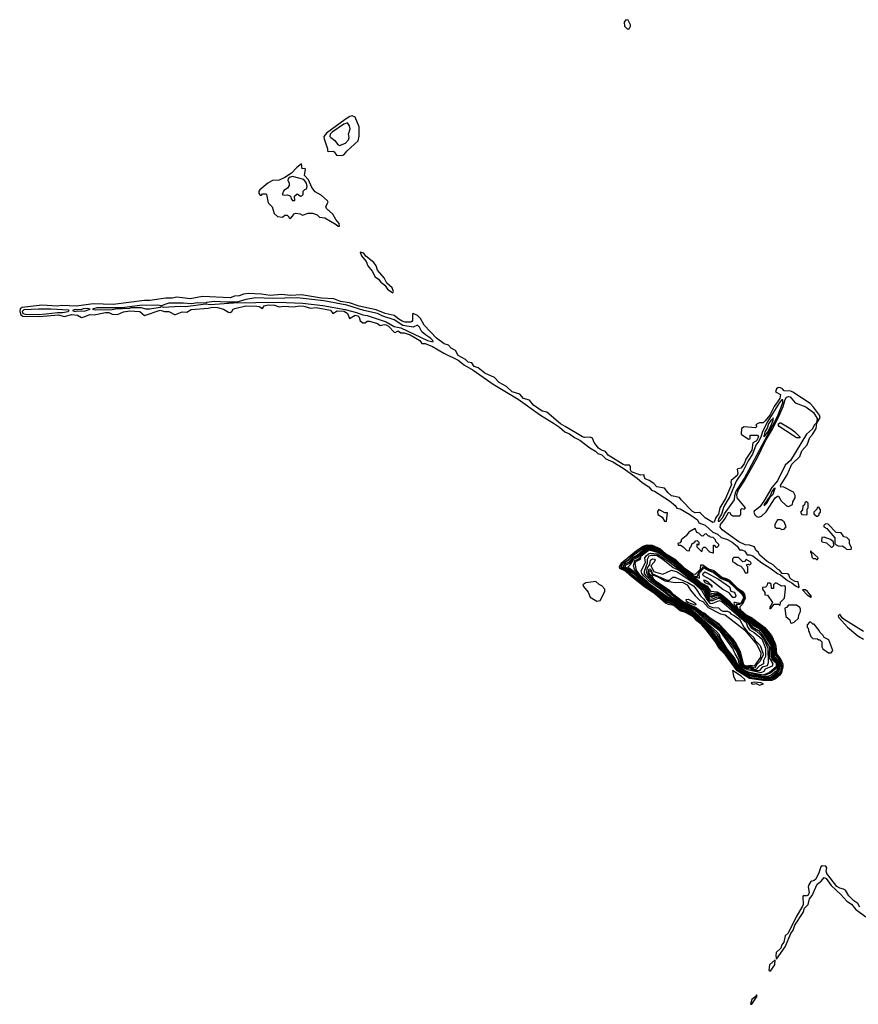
# Model space of a CAD drawing. Extents: x 2889633 to 3052318, y 540750 to 918690.
# Tile 309 of 656: x 2894556 to 2902080, y 787861 to 796692. Entities that reach past the tile are written whole.
import ezdxf

# ---------------------------------------------------------------- set-up
doc = ezdxf.new("R2010")
doc.units = 0

msp = doc.modelspace()

# ---------------------------------------------------------------- linework, layer by layer
at = {"layer": '0CON02XD'}
for points in [[(2900025, 796610), (2900037, 796633), (2900037, 796647), (2900015, 796687.5), (2899995, 796692.5), (2899978.3, 796671.7), (2899982.5, 796635), (2900005, 796610), (2900025, 796610)], [(2897445, 795474), (2897465, 795480), (2897493.6, 795516.4), (2897592.5, 795605), (2897603, 795647), (2897601.7, 795731.7), (2897567, 795817), (2897539.3, 795829.3), (2897517.5, 795825), (2897475, 795797.5), (2897308, 795675), (2897286.2, 795645), (2897286.7, 795625), (2897318.8, 795535), (2897317.5, 795515), (2897325, 795510), (2897365, 795513.8), (2897377, 795507), (2897398.3, 795478.3), (2897445, 795474)], [(2897425, 795563.3), (2897480, 795585), (2897506.7, 795615), (2897512.5, 795635), (2897507.5, 795665), (2897520, 795715), (2897515, 795740), (2897496.4, 795766.4), (2897465, 795755.8), (2897360, 795685), (2897341.2, 795665), (2897340, 795645), (2897346.7, 795635), (2897385, 795607.5), (2897407, 795577), (2897425, 795563.3)], [(2897425, 794840), (2897422.5, 794865), (2897391.2, 794901.2), (2897365, 794947.5), (2897308.8, 794998.8), (2897302.3, 795017.7), (2897323.3, 795055), (2897318.3, 795068.3), (2897260, 795120), (2897208.3, 795148.3), (2897178.7, 795188.7), (2897147.3, 795257.3), (2897112.5, 795295), (2897121.7, 795351.7), (2897115, 795357.5), (2897090, 795355), (2897085, 795400), (2897043, 795367), (2896995, 795316.2), (2896935, 795276.7), (2896885, 795252.5), (2896825, 795250), (2896782.5, 795225), (2896712.3, 795167.7), (2896703.3, 795155), (2896703, 795133), (2896715, 795120), (2896725, 795120), (2896735, 795130), (2896765, 795130), (2896770, 795125), (2896785, 795050), (2896820, 795015), (2896840, 794955), (2896868.3, 794928.3), (2896915, 794922.5), (2896935, 794940), (2896955, 794940), (2896970, 794925), (2896970, 794915), (2896985, 794910), (2897005, 794930), (2897015, 794950), (2897035, 794957.5), (2897071.7, 794951.7), (2897095, 794940), (2897145, 794957.5), (2897183, 794957), (2897225, 794942.5), (2897245, 794922.5), (2897295, 794916.7), (2897396.4, 794856.4), (2897415, 794840), (2897425, 794840)], [(2897025, 795070), (2897021.7, 795108.3), (2897045, 795130), (2897075, 795110), (2897088.3, 795111.7), (2897100, 795125), (2897100, 795155), (2897115, 795170), (2897130, 795175), (2897136.7, 795195), (2897130, 795225), (2897105, 795258), (2897005, 795286), (2896975, 795275.7), (2896966, 795265), (2896962, 795252), (2896972.5, 795225), (2896972.5, 795205), (2896959.3, 795180.7), (2896925, 795160), (2896910, 795125), (2896935, 795117.5), (2896955, 795122.5), (2896977, 795117), (2896990, 795105), (2896992.5, 795085), (2897005, 795070), (2897025, 795070)], [(2897905, 794242.5), (2897910, 794255), (2897898.3, 794288.3), (2897850.6, 794330.6), (2897825, 794377.5), (2897766.4, 794446.4), (2897753.6, 794483.6), (2897732.5, 794515), (2897662, 794572), (2897645, 794597.5), (2897611.7, 794608.3), (2897623.3, 794575), (2897665, 794522.5), (2897680, 794485), (2897718.3, 794438.3), (2897745, 794387.5), (2897776.4, 794366.4), (2897795, 794337.5), (2897831.4, 794311.4), (2897856.7, 794275), (2897905, 794242.5)], [(2901545, 791600), (2901550, 791605), (2901539.3, 791649.3), (2901513, 791653), (2901481.2, 791671.2), (2901466.4, 791686.4), (2901457.5, 791715), (2901445, 791722.5), (2901396.4, 791726.4), (2901372.5, 791755), (2901353.6, 791763.6), (2901315, 791802.5), (2901262.7, 791832.7), (2901194.1, 791894.1), (2901185, 791912.5), (2901160, 791935), (2901150, 791965), (2901105, 791980), (2901065, 791982.5), (2901009.1, 792009.1), (2900857.6, 792117.6), (2900841.5, 792141.5), (2900843.8, 792166.2), (2900879.4, 792210.6), (2900915, 792271.2), (2900925.8, 792275.8), (2900936.7, 792255), (2900955, 792242), (2901017, 792243), (2901027.5, 792255), (2901025, 792300), (2901035, 792307.5), (2901056.7, 792303.3), (2901067, 792313), (2900993.3, 792403.3), (2900989.2, 792435), (2901005, 792474.3), (2901056.7, 792553.3), (2901177.3, 792772.7), (2901246.6, 792915), (2901309.6, 793020.4), (2901376.4, 793153.6), (2901406.2, 793223.8), (2901422.6, 793287.4), (2901435, 793306.9), (2901455, 793312.7), (2901468.5, 793308.5), (2901514.3, 793255), (2901610.3, 793220.3), (2901678.2, 793168.2), (2901711.4, 793115), (2901703.8, 793076.2), (2901685, 793056.2), (2901667.9, 793022.1), (2901616.5, 792975), (2901470.9, 792739.1), (2901424.5, 792695.5), (2901354.5, 792555), (2901304.6, 792495.4), (2901232.5, 792375), (2901195.3, 792324.7), (2901146, 792285), (2901141.2, 792275), (2901151.7, 792251.7), (2901167.3, 792237.3), (2901185, 792231.2), (2901210.5, 792239.5), (2901252.3, 792277.7), (2901335, 792402.5), (2901355, 792420), (2901365, 792420), (2901387, 792377), (2901435, 792332.5), (2901455, 792327.5), (2901490, 792345), (2901493, 792367), (2901512.5, 792405), (2901512.5, 792425), (2901497.5, 792455), (2901405, 792502.5), (2901385, 792500), (2901383.3, 792515), (2901440.6, 792609.4), (2901482.9, 792705), (2901553.9, 792776.1), (2901574.2, 792825), (2901619.7, 792880.3), (2901644.5, 792945.5), (2901668.8, 792971.2), (2901703.3, 793025), (2901706.7, 793073.3), (2901738.8, 793125), (2901732, 793145), (2901678.3, 793218.3), (2901648.6, 793248.6), (2901492.9, 793352.9), (2901475, 793360), (2901415, 793363.3), (2901400.7, 793380.7), (2901375, 793392.5), (2901358.3, 793391.7), (2901347, 793383), (2901337.5, 793355), (2901380.7, 793330.7), (2901376.7, 793295), (2901326.5, 793223.5), (2901285, 793144.2), (2901245, 793093.3), (2901225, 793077.5), (2901195, 793077.5), (2901171.7, 793068.3), (2901160, 793055), (2901170, 793045), (2901157, 793033), (2901055, 793040), (2901033, 793027), (2901030, 792975), (2901095, 792930), (2901108.3, 792931.7), (2901110, 792965), (2901115, 792967.5), (2901175, 792966.7), (2901185, 792950), (2901166, 792915), (2901133, 792897), (2901125, 792832.5), (2901070.5, 792749.5), (2901055, 792710), (2901025, 792670), (2901000, 792665), (2900993, 792657), (2900998.8, 792625), (2900993.8, 792605), (2900939.3, 792560.7), (2900936.7, 792545), (2900943.3, 792525), (2900888, 792398), (2900837, 792313), (2900825, 792256.2), (2900803.2, 792226.8), (2900785.6, 792184.4), (2900774.1, 792184.1), (2900705, 792223.8), (2900665, 792267.5), (2900655, 792272.5), (2900615, 792268.8), (2900591.2, 792281.2), (2900490, 792385), (2900475, 792407.5), (2900405, 792423.3), (2900375, 792447.5), (2900340.7, 792490.7), (2900273.1, 792503.1), (2900245, 792533.3), (2900205, 792560), (2900167.5, 792575), (2900157.5, 792595), (2900160, 792610), (2900125, 792606.7), (2900046.2, 792636.2), (2900036.7, 792655), (2900036, 792686), (2900027.5, 792697.5), (2899985, 792696.2), (2899971.7, 792701.7), (2899835.7, 792785.7), (2899810.7, 792820.7), (2899775, 792831.2), (2899748.6, 792848.6), (2899711.7, 792901.7), (2899695, 792940), (2899675, 792947.5), (2899625, 792946), (2899605, 792952), (2899451.2, 793045), (2899408.1, 793068.1), (2899285, 793172.5), (2899245, 793180), (2899166.7, 793235), (2899130.7, 793280.7), (2899075.7, 793295.7), (2899043.6, 793333.6), (2898975, 793356), (2898925, 793403.3), (2898858.3, 793438.3), (2898815, 793482.5), (2898730.8, 793520.8), (2898670.7, 793570.7), (2898635, 793583.3), (2898613.6, 793613.6), (2898580.3, 793620.3), (2898555, 793643.3), (2898491.5, 793681.5), (2898465, 793726.7), (2898427, 793747), (2898402.3, 793772.3), (2898365, 793786), (2898296.7, 793835), (2898185, 793952.5), (2898152.5, 794012.5), (2898125, 794038.8), (2898085, 794057.5), (2898080, 794055), (2898080, 793995), (2898075.8, 793984.2), (2898065, 793978.8), (2898015, 793980), (2897988.1, 793988.1), (2897956.7, 794005), (2897915, 794040), (2897835, 794057.5), (2897755, 794090), (2897603.3, 794123.3), (2897515, 794154.3), (2897435, 794165.8), (2897375, 794188), (2897265, 794195.7), (2897085, 794224), (2896985, 794220), (2896905, 794226.2), (2896805, 794220), (2896725, 794232), (2896605, 794236), (2896565, 794231.2), (2896525, 794216.2), (2896485, 794213.3), (2896445, 794198.8), (2896195, 794211.2), (2896085, 794190), (2896018, 794198), (2895965, 794203.8), (2895925, 794194), (2895866.1, 794196.1), (2895725, 794173.8), (2895675, 794173.3), (2895395, 794139.2), (2895215, 794143.8), (2895065, 794124.4), (2894935, 794128.8), (2894895, 794124.2), (2894755, 794132), (2894578.1, 794111.9), (2894560.3, 794099.7), (2894556.4, 794075), (2894565.4, 794045.4), (2894585, 794032.9), (2894735, 794028.9), (2894904.3, 794044.3), (2894955, 794030), (2895025, 794046.9), (2895075, 794042.5), (2895110.7, 794020.7), (2895133.8, 794026.2), (2895185, 794048.8), (2895225, 794046.7), (2895325, 794067.5), (2895355.5, 794065.5), (2895385, 794052.5), (2895435, 794047.5), (2895487.3, 794072.7), (2895545, 794080), (2895635, 794075.8), (2895675, 794040), (2895816.6, 794086.6), (2895855, 794073.8), (2895895, 794076.7), (2895945, 794047.5), (2895955, 794047.5), (2896015, 794072.5), (2896055, 794070), (2896095, 794094), (2896245.9, 794105.9), (2896285, 794114.4), (2896332.1, 794112.1), (2896385, 794097.5), (2896428.3, 794068.3), (2896445, 794067.5), (2896460, 794075), (2896472.5, 794095), (2896486.4, 794103.6), (2896585, 794127.5), (2896683.6, 794123.6), (2896705, 794120), (2896735, 794102.5), (2896750, 794125), (2896784.6, 794135.4), (2896843.2, 794133.2), (2896885, 794116.7), (2896925, 794123.3), (2897015, 794116.7), (2897065, 794125.6), (2897105, 794122.9), (2897163.9, 794103.9), (2897215, 794110.8), (2897345, 794086), (2897365, 794057.5), (2897405, 794081.9), (2897467.3, 794077.3), (2897497.3, 794057.3), (2897515, 794013.3), (2897565, 794042.9), (2897591.2, 794035), (2897601.2, 794025), (2897611.7, 793991.7), (2897635, 793972.5), (2897655, 793972.5), (2897675, 793987.5), (2897695, 793987.5), (2897765, 793966.7), (2897790.7, 793950.7), (2897825, 793958), (2897845, 793955.6), (2897865, 793944), (2897915, 793888.8), (2897925, 793886.7), (2897945, 793900), (2897955, 793900), (2897975, 793883.3), (2898005, 793884), (2898060, 793865), (2898145, 793816), (2898165, 793787.5), (2898195, 793787.5), (2898261.3, 793761.3), (2898361.7, 793701.7), (2898489.7, 793639.7), (2898546.7, 793595), (2898625, 793548.8), (2898805, 793422), (2899027.5, 793287.5), (2899230, 793145), (2899344.4, 793074.4), (2899398.1, 793038.1), (2899447.5, 792995), (2899488.3, 792978.3), (2899533.3, 792945), (2899580.8, 792920.8), (2899671.3, 792851.3), (2899722.3, 792822.3), (2899741.7, 792801.7), (2899778.6, 792788.6), (2899814, 792754), (2899877.7, 792727.7), (2899970.7, 792670.7), (2900095, 792581.2), (2900141.2, 792541.2), (2900201.7, 792501.7), (2900223.8, 792473.8), (2900252.5, 792465), (2900385, 792376.2), (2900435.9, 792335.9), (2900451.2, 792311.2), (2900482.5, 792305), (2900567.5, 792255), (2900635.9, 792205.9), (2900650, 792180), (2900705, 792158), (2900776.2, 792096.2), (2900817, 792077), (2900849.3, 792049.3), (2900905, 792030), (2900947.1, 792007.1), (2900991.7, 791971.7), (2901015, 791937.5), (2901035, 791936.7), (2901062.5, 791925), (2901081.7, 791891.7), (2901107.5, 791892.5), (2901135, 791883.8), (2901215, 791820), (2901286, 791776), (2901353.9, 791723.9), (2901382.5, 791712.5), (2901445, 791662.5), (2901483, 791643), (2901515, 791613.3), (2901545, 791600)], [(2898265, 793802.5), (2898262.5, 793815), (2898243.3, 793835), (2898195.7, 793865.7), (2898164.3, 793894.3), (2898144.1, 793934.1), (2898125, 793952.5), (2898085, 793936), (2897995, 793950), (2897915, 793999.2), (2897813.1, 794033.1), (2897765, 794055.8), (2897644.3, 794084.3), (2897491.7, 794131.7), (2897285, 794170), (2897045, 794196.9), (2896825, 794192.5), (2896675, 794197.5), (2896585, 794183.3), (2896505, 794160), (2896411.7, 794158.3), (2896305, 794166.2), (2896233.6, 794156.4), (2896225, 794150), (2896155, 794152.5), (2896095, 794142.5), (2896025, 794150), (2895895, 794148.8), (2895825, 794127.5), (2895795, 794132.5), (2895635, 794128), (2895475, 794107.5), (2895248.3, 794108.3), (2895210, 794095), (2895235, 794090), (2895385, 794092), (2895415, 794100), (2895545, 794104), (2895555, 794110), (2895645, 794110), (2895685, 794100), (2895725, 794100), (2895815.9, 794114.1), (2895825, 794120), (2895845, 794114), (2895995, 794123.3), (2896045, 794118.8), (2896225, 794142.5), (2896265, 794137.5), (2896475, 794153.3), (2896875, 794159.2), (2897095, 794148.6), (2897275, 794128.6), (2897475, 794092.7), (2897577, 794067), (2897635, 794044), (2897675, 794038), (2897843.2, 793983.2), (2897915, 793941.2), (2897975, 793928), (2898215, 793814), (2898265, 793802.5)], [(2894725, 794047.8), (2894795, 794054.5), (2894895, 794066), (2894940, 794065), (2894990, 794075), (2895000, 794085), (2894995, 794086.7), (2894835, 794097.1), (2894725, 794095.7), (2894595, 794090), (2894577.5, 794075), (2894585, 794056.2), (2894605, 794052.2), (2894725, 794047.8)], [(2895055, 794074), (2895075, 794080), (2895135, 794077.5), (2895190, 794095), (2895165, 794102.5), (2895125, 794098.8), (2895105, 794090), (2895055, 794092.5), (2895030, 794085), (2895055, 794074)], [(2900823.9, 792193.9), (2900835, 792194), (2900865, 792228.8), (2900879.1, 792260.9), (2900970, 792385), (2900971.1, 792425), (2900981.2, 792458.8), (2901055, 792573.3), (2901355, 793134.4), (2901402.7, 793255), (2901402.5, 793282.5), (2901395, 793283.8), (2901371.7, 793258.3), (2901268.7, 793091.3), (2901221.3, 792998.7), (2901208.3, 792958.3), (2901188.8, 792911.2), (2901160.5, 792875), (2901130, 792795), (2901091.5, 792735), (2901045.6, 792645), (2900985.5, 792554.5), (2900926, 792415), (2900872.9, 792325), (2900851.9, 792258.1), (2900824.3, 792215), (2900823.9, 792193.9)], [(2901235, 792952.5), (2901236.5, 792962.6), (2901245, 792963.8), (2901265, 792991.2), (2901295, 793046.7), (2901315, 793100), (2901315, 793120), (2901311.7, 793108.3), (2901295, 793098), (2901275, 793066.2), (2901262.1, 793027.9), (2901241.4, 792995), (2901236.5, 792962.6), (2901235, 792952.5)], [(2901555, 792942.5), (2901525, 792942.5), (2901490, 792965), (2901370, 793045), (2901363.8, 793053.8), (2901365, 793066.7), (2901375, 793076.7), (2901385, 793076.7), (2901475, 793022.5), (2901510, 792995), (2901555, 792950), (2901555, 792942.5)], [(2901235, 792332.5), (2901260, 792355), (2901290, 792410), (2901315, 792436.7), (2901335, 792490), (2901325, 792488), (2901305, 792462), (2901289.3, 792420.7), (2901234.2, 792345), (2901235, 792332.5)], [(2901615, 792250), (2901620, 792255), (2901620, 792305), (2901630, 792315), (2901630, 792355), (2901615, 792370), (2901601.7, 792358.3), (2901598.3, 792341.7), (2901581.7, 792328.3), (2901580, 792295), (2901560, 792275), (2901573, 792253), (2901615, 792250)], [(2900355, 792192.5), (2900360, 792195), (2900368.3, 792268.3), (2900345, 792270), (2900291.7, 792298.3), (2900278.3, 792281.7), (2900282.5, 792255), (2900319.3, 792229.3), (2900340, 792195), (2900355, 792192.5)], [(2901715, 792240), (2901728.3, 792251.7), (2901730, 792265), (2901740, 792275), (2901740, 792295), (2901725, 792320), (2901711.7, 792318.3), (2901708.3, 792301.7), (2901680, 792275), (2901681.7, 792261.7), (2901705, 792240), (2901715, 792240)], [(2901395, 792120), (2901415, 792122.5), (2901432.5, 792145), (2901415, 792190), (2901387, 792207), (2901355, 792207.5), (2901330, 792165), (2901330, 792145), (2901345, 792132.5), (2901371.7, 792131.7), (2901395, 792120)], [(2902015, 791940), (2902020, 791955), (2902000, 791995), (2902000, 792025), (2901978.3, 792048.3), (2901950, 792055), (2901925, 792090), (2901881.7, 792091.7), (2901808.3, 792168.3), (2901785, 792170), (2901770, 792155), (2901770, 792145), (2901798.3, 792128.3), (2901870, 792045), (2901870, 791995), (2901881.7, 791981.7), (2901905, 791970), (2901935, 791972.5), (2901959.3, 791959.3), (2901975, 791942.5), (2902015, 791940)], [(2900780, 791910), (2900781.7, 791978.3), (2900788.3, 791978.3), (2900801.7, 791961.7), (2900815, 791960), (2900830, 791975), (2900830, 791985), (2900801.7, 792011.7), (2900798.3, 792028.3), (2900778.3, 792048.3), (2900755, 792050), (2900745, 792060), (2900735, 792060), (2900715, 792080), (2900701.7, 792078.3), (2900685, 792060), (2900671.7, 792061.7), (2900648.3, 792088.3), (2900631.7, 792091.7), (2900615, 792130), (2900560, 792095), (2900536.4, 792063.6), (2900491.7, 792028.3), (2900490, 792015), (2900478.3, 792001.7), (2900460, 791995), (2900465, 791980), (2900485, 791980), (2900510, 791965), (2900541.7, 791931.7), (2900565, 791930), (2900570, 791955), (2900581.7, 791968.3), (2900590, 791995), (2900608.3, 792001.7), (2900621.7, 792018.3), (2900635, 792020), (2900650, 792005), (2900650, 791985), (2900645, 791980), (2900631.7, 791988.3), (2900630, 791965), (2900671.7, 791921.7), (2900680, 791925), (2900681.7, 791948.3), (2900695, 791960), (2900705, 791960), (2900745, 791920), (2900775, 791910), (2900780, 791910)], [(2901845, 791960), (2901860, 791975), (2901858.3, 792008.3), (2901831.7, 792031.7), (2901775, 792050), (2901751.7, 792048.3), (2901750, 792015), (2901755, 792010), (2901795, 792000), (2901835, 791960), (2901845, 791960)], [(2901245, 790761.3), (2901103.2, 790783.2), (2900992.4, 790852.4), (2900889.3, 790995), (2900832.4, 791052.4), (2900795, 791116.7), (2900715, 791218.8), (2900675, 791266.1), (2900630.6, 791300.6), (2900605.3, 791335), (2900529.4, 791375), (2900481.9, 791391.9), (2900425, 791438.1), (2900377.7, 791447.7), (2900350.4, 791460.4), (2900255, 791542.5), (2900152.5, 791612.5), (2900031.5, 791711.5), (2899991.5, 791745), (2899940, 791770), (2899936.8, 791785), (2899952.5, 791817.5), (2900089.4, 791930.6), (2900150.5, 791969.5), (2900185, 791982.4), (2900230.5, 791980.5), (2900298.2, 791948.2), (2900351.2, 791905), (2900441.2, 791851.2), (2900519.1, 791775), (2900595, 791721.1), (2900615, 791718.9), (2900625, 791724.3), (2900664.6, 791765), (2900666, 791804), (2900685, 791802), (2900735, 791766.3), (2900785, 791750.9), (2900855, 791692.2), (2900895, 791681.1), (2900924.5, 791665), (2900995.4, 791595), (2901036.6, 791566.6), (2901059.4, 791539.4), (2901065.8, 791505), (2901040.1, 791449.9), (2901016.7, 791425), (2901015.6, 791415), (2901026.2, 791395), (2901073.6, 791355), (2901120.6, 791330.6), (2901241.5, 791241.5), (2901300.3, 791170.3), (2901332.5, 791102.5), (2901340.7, 791075), (2901344.8, 791005), (2901383.9, 790953.9), (2901401.9, 790911.9), (2901404.3, 790885), (2901391.2, 790838.8), (2901376, 790814), (2901338, 790782), (2901305, 790764.7), (2901245, 790761.3)], [(2901245, 790769.4), (2901105, 790790), (2901002.9, 790852.9), (2900952.4, 790912.4), (2900923.2, 790965), (2900842.2, 791052.2), (2900798, 791125), (2900718.8, 791225), (2900616.5, 791335), (2900535, 791383.2), (2900485, 791400.3), (2900425, 791447.1), (2900355, 791468.8), (2900009.7, 791739.7), (2899953.1, 791775), (2899951.9, 791795), (2899964.5, 791815.5), (2900015, 791847.9), (2900052.2, 791887.8), (2900163.4, 791966.6), (2900194.8, 791975.2), (2900235, 791970.9), (2900298.3, 791938.3), (2900345, 791900.2), (2900440.6, 791840.6), (2900515, 791770.5), (2900605, 791704.4), (2900625, 791698.2), (2900638.2, 791701.8), (2900649.6, 791735), (2900672.1, 791757.9), (2900684.7, 791785.3), (2900694.6, 791785.4), (2900735, 791757), (2900785, 791738.4), (2900853.3, 791683.3), (2900895, 791670.3), (2900921.2, 791655), (2901030.9, 791555), (2901054, 791525), (2901055.6, 791504.4), (2901035, 791460), (2901015, 791447.9), (2900983, 791447), (2900995, 791414), (2901065, 791353.6), (2901109.6, 791329.6), (2901230.4, 791240.4), (2901297.8, 791157.8), (2901330.5, 791085), (2901338.4, 790995), (2901374.4, 790955), (2901395.2, 790895), (2901391, 790865), (2901372.5, 790825), (2901337.5, 790792.5), (2901305, 790773.1), (2901245, 790769.4)], [(2901236, 790774), (2901105, 790793.4), (2900999.4, 790859.4), (2900954.7, 790914.7), (2900927.8, 790965), (2900849, 791049), (2900802, 791125), (2900725, 791222.2), (2900620.9, 791335), (2900535, 791388), (2900485.4, 791405), (2900425, 791451), (2900355, 791473.8), (2900008.8, 791745), (2899958.5, 791778.5), (2899957.4, 791795), (2899972.5, 791817.5), (2900015, 791840.7), (2900055, 791884.1), (2900166.1, 791963.9), (2900188.4, 791971.6), (2900229.3, 791969.3), (2900302, 791932), (2900345, 791896.3), (2900438.4, 791838.4), (2900515, 791767.2), (2900615, 791695.3), (2900656, 791684), (2900651.5, 791725), (2900695, 791777.1), (2900735, 791751.8), (2900780, 791735), (2900850.1, 791680.1), (2900915, 791653.1), (2901035, 791541.1), (2901050, 791515), (2901045, 791490.6), (2901025, 791459.1), (2901015, 791456.4), (2900975, 791465.7), (2900966.2, 791463.8), (2900964.7, 791454.7), (2900985, 791418.2), (2901008.4, 791395), (2901233.2, 791233.2), (2901295.1, 791155.1), (2901327, 791085), (2901333.5, 790995), (2901372.2, 790952.2), (2901391, 790885), (2901381, 790849), (2901366.1, 790823.9), (2901328.8, 790791.2), (2901295, 790774), (2901236, 790774)], [(2901285, 790784), (2901225, 790785.5), (2901105, 790803.8), (2901011.3, 790861.3), (2900965.2, 790915), (2900933, 790975), (2900856.5, 791055), (2900806.1, 791136.1), (2900725.8, 791235.8), (2900625, 791342.9), (2900545, 791396), (2900495, 791414.7), (2900425, 791461.7), (2900355, 791487), (2900155, 791640.3), (2900065, 791721.7), (2899996.7, 791765), (2899974.4, 791784.4), (2899975, 791797.8), (2899992.5, 791815), (2900028.6, 791831.4), (2900059.1, 791870.9), (2900095, 791890.9), (2900175, 791957.4), (2900205, 791963.1), (2900235, 791957.7), (2900296.4, 791926.4), (2900335, 791893.8), (2900438.6, 791828.6), (2900556.3, 791725), (2900627.5, 791677.5), (2900663.9, 791645), (2900723, 791613), (2900755, 791565.5), (2900815, 791559.7), (2900850.4, 791540.4), (2900921.6, 791481.6), (2900995.2, 791395), (2901175, 791268.3), (2901246, 791204), (2901283.9, 791155), (2901316.9, 791086.9), (2901323.9, 790985), (2901365, 790945.3), (2901378.3, 790895), (2901374.3, 790865), (2901357.6, 790835), (2901312.9, 790795), (2901285, 790784)], [(2901225, 790791.9), (2901105, 790811.6), (2901015.3, 790865.3), (2900972.3, 790915), (2900941.5, 790975), (2900865, 791055.3), (2900811.2, 791141.2), (2900730.4, 791240.4), (2900627.7, 791347.7), (2900545, 791404.4), (2900501.3, 791421.3), (2900427.3, 791467.3), (2900355, 791495.7), (2900161.6, 791645), (2900069.1, 791729.1), (2900007.8, 791767.8), (2899989.1, 791785), (2899995, 791801.9), (2900030.8, 791819.2), (2900064.1, 791865), (2900098.6, 791881.4), (2900129.5, 791915), (2900185, 791954.8), (2900225, 791955.4), (2900285, 791927), (2900435.2, 791825.2), (2900552.6, 791722.6), (2900629.2, 791669.2), (2900655, 791641.9), (2900717.2, 791607.2), (2900745, 791554.6), (2900765, 791546.2), (2900815, 791550.6), (2900850.6, 791530.6), (2900921.4, 791471.4), (2900988.7, 791395), (2901216.8, 791226.8), (2901266.9, 791165), (2901311.4, 791085), (2901315.2, 790985), (2901325, 790969.4), (2901357.2, 790945), (2901369.8, 790895), (2901365.2, 790865), (2901353.9, 790845), (2901305, 790802), (2901285, 790793.3), (2901225, 790791.9)], [(2901225, 790799.4), (2901105, 790820.5), (2901055, 790844.1), (2901015, 790873.3), (2900980, 790915), (2900949.8, 790975), (2900875, 791056.2), (2900808.8, 791158.8), (2900740.8, 791240.8), (2900636.8, 791346.8), (2900556.6, 791405), (2900495, 791433.5), (2900435, 791470.3), (2900393.6, 791483.6), (2900355, 791504.8), (2900225, 791602.2), (2900070.5, 791740.5), (2900019.2, 791775), (2900016, 791785), (2900035.4, 791804.6), (2900065, 791852.9), (2900105, 791872.1), (2900128.8, 791905), (2900185, 791946.1), (2900225, 791948.4), (2900295, 791916), (2900333.7, 791883.7), (2900435, 791819.2), (2900549.7, 791719.7), (2900625.6, 791665.6), (2900655, 791633.8), (2900712.1, 791602.1), (2900745, 791538.5), (2900765, 791531.3), (2900815, 791543), (2900852.1, 791522.1), (2900917.5, 791467.5), (2900983.8, 791393.8), (2901209.8, 791225), (2901270.8, 791145), (2901288.9, 791108.9), (2901307.6, 791075), (2901310, 790975), (2901354.3, 790935), (2901361.1, 790895), (2901358.1, 790875), (2901345, 790852.5), (2901295, 790810.9), (2901275, 790804.1), (2901225, 790799.4)], [(2901205, 790809.6), (2901105, 790830.8), (2901065, 790846.7), (2901018.6, 790878.6), (2900988.6, 790915), (2900957.3, 790977.3), (2900882.9, 791065), (2900816.4, 791176.4), (2900641.2, 791351.2), (2900569.1, 791405), (2900354.6, 791515), (2900225, 791612.5), (2900100, 791725), (2900070.8, 791765), (2900062.5, 791795), (2900075, 791842.5), (2900106.2, 791855), (2900117.3, 791862.7), (2900135, 791899.1), (2900198.5, 791941.5), (2900215, 791943.1), (2900285, 791915.7), (2900431.9, 791815), (2900540.9, 791720.9), (2900618.7, 791665), (2900650.4, 791630.4), (2900707.2, 791597.2), (2900745, 791524.7), (2900765, 791518.4), (2900815, 791535.6), (2900845, 791521), (2900919, 791459), (2900981.1, 791391.1), (2901065, 791324.6), (2901105, 791300.4), (2901145, 791258.8), (2901185, 791238.1), (2901215, 791208.8), (2901297.2, 791085), (2901299.2, 790985), (2901308, 790962), (2901345, 790934.4), (2901351.8, 790905), (2901345, 790875.8), (2901295, 790833.1), (2901245, 790812.8), (2901205, 790809.6)], [(2901225, 790813.7), (2901105, 790836.6), (2901065, 790851.4), (2901027.9, 790875), (2900999.5, 790905), (2900968.3, 790968.3), (2900907.5, 791045), (2900843.5, 791145), (2900834.2, 791175), (2900808.6, 791205), (2900599.5, 791389.5), (2900438.8, 791478.8), (2900394.9, 791494.9), (2900355, 791520.9), (2900225, 791618.9), (2900118.2, 791715), (2900090, 791755), (2900077.5, 791815), (2900085, 791833.8), (2900125, 791853.8), (2900131.6, 791885), (2900205, 791937.6), (2900285, 791912.2), (2900427.1, 791815), (2900539.2, 791719.2), (2900615, 791664.8), (2900648.4, 791628.4), (2900704.7, 791595), (2900731.2, 791535), (2900745, 791518.4), (2900765, 791512.4), (2900815, 791531.5), (2900846.5, 791516.5), (2900917.3, 791457.3), (2900979.7, 791389.7), (2901107, 791295), (2901138, 791258), (2901185, 791233.7), (2901213.2, 791205), (2901295, 791080), (2901294.3, 790995), (2901305, 790957.9), (2901343.9, 790925), (2901342.4, 790887.6), (2901282, 790838), (2901225, 790813.7)], [(2901205, 790833.8), (2901085, 790860), (2901031.9, 790885), (2901010.3, 790915), (2901004.4, 790955), (2900974, 791005), (2900955, 791053.3), (2900845, 791204.5), (2900715.2, 791305.2), (2900612.4, 791395), (2900405, 791503.7), (2900332.2, 791565), (2900205, 791656.2), (2900154.5, 791705), (2900137.5, 791725), (2900131.1, 791748.9), (2900171.1, 791825), (2900166, 791865), (2900177.1, 791885), (2900198.2, 791901.8), (2900215, 791907.5), (2900275, 791902.8), (2900392.5, 791825), (2900613.7, 791655), (2900642, 791622), (2900696.5, 791586.5), (2900724.2, 791524.2), (2900745, 791499.3), (2900765.8, 791494.2), (2900815, 791516.9), (2900845, 791507), (2900915, 791448.9), (2900980.5, 791380.5), (2901091.8, 791295), (2901127.4, 791247.4), (2901184.5, 791215), (2901215, 791179.1), (2901282.1, 791065), (2901279.2, 791005), (2901284.7, 790965), (2901313.3, 790915), (2901306.2, 790895), (2901245, 790866.2), (2901232, 790845), (2901205, 790833.8)], [(2901715, 791850), (2901720, 791865), (2901651.7, 791928.3), (2901650, 791915), (2901660, 791905), (2901661.7, 791871.7), (2901675, 791860), (2901695, 791860), (2901705, 791850), (2901715, 791850)], [(2901145, 790852.2), (2901115, 790867.6), (2901065, 790875.6), (2901039.3, 790889.3), (2901022.8, 790915), (2901020, 790955), (2900986.7, 791035), (2900859.6, 791205), (2900610, 791405), (2900495, 791460.8), (2900411.5, 791511.5), (2900353.5, 791565), (2900214.4, 791665), (2900175.6, 791705), (2900162.9, 791725), (2900160.8, 791745), (2900188.3, 791821.7), (2900188.9, 791855), (2900204.2, 791885), (2900225, 791890.5), (2900268.6, 791888.6), (2900325, 791854), (2900420.2, 791780.2), (2900475, 791750.8), (2900602.3, 791655), (2900642.4, 791612.4), (2900683.6, 791585), (2900695, 791573.1), (2900721.4, 791511.4), (2900745, 791484.5), (2900775, 791481.8), (2900825, 791503.6), (2900848.2, 791495), (2900915, 791440.3), (2900971.4, 791381.4), (2901085, 791289.7), (2901118.8, 791238.8), (2901165, 791210.6), (2901205, 791172.5), (2901231.8, 791135), (2901267.3, 791055), (2901272, 790925), (2901262.9, 790897.1), (2901216, 790885), (2901194.4, 790855.6), (2901185, 790852.5), (2901145, 790852.2)], [(2901145, 790862.1), (2901115, 790879.7), (2901075, 790881.2), (2901044.7, 790895), (2901033.7, 790915), (2901030, 790955), (2901005.2, 791025.2), (2900938.5, 791125), (2900859, 791219), (2900705, 791346.7), (2900617.6, 791407.6), (2900499.7, 791465), (2900423.8, 791515), (2900370.4, 791565), (2900262.3, 791642.3), (2900199.1, 791699.2), (2900181.1, 791735), (2900188.2, 791775), (2900210, 791805), (2900216.7, 791845), (2900235, 791856.2), (2900253, 791853), (2900256.7, 791845), (2900246.2, 791825), (2900220, 791795), (2900245, 791742), (2900263.3, 791736.7), (2900325, 791720), (2900404.1, 791755.9), (2900455, 791740.8), (2900595, 791646.2), (2900672.5, 791575), (2900721.3, 791491.3), (2900745, 791462.9), (2900755, 791457.1), (2900775, 791458.6), (2900835, 791484.2), (2900855, 791475.4), (2901074.4, 791285), (2901086.6, 791246.6), (2901105, 791221.2), (2901145, 791197.5), (2901215, 791139.4), (2901246.7, 791055), (2901247.8, 790982.2), (2901230.8, 790945), (2901228.8, 790915), (2901192, 790895), (2901165, 790863.1), (2901145, 790862.1)], [(2901085, 791730), (2901090, 791735), (2901090, 791785), (2901080, 791795), (2901080, 791805), (2901095, 791810), (2901105, 791800), (2901120, 791815), (2901115, 791827.5), (2901075, 791850), (2901058.3, 791831.7), (2901045, 791830), (2901005, 791867.5), (2900962.5, 791867.5), (2900951.7, 791858.3), (2900950, 791835), (2900955, 791830), (2900970, 791825), (2900995, 791802.5), (2901025, 791790), (2901050, 791765), (2901065, 791730), (2901085, 791730)], [(2901145, 790875.7), (2901115, 790892.2), (2901075, 790889.6), (2901048.2, 790905), (2901021.1, 791015), (2900971.6, 791101.6), (2900905.6, 791185.6), (2900830.7, 791260.7), (2900705, 791360), (2900675, 791372.9), (2900616.2, 791416.2), (2900496.2, 791475), (2900425, 791526.8), (2900380.8, 791570.8), (2900274, 791644), (2900205, 791710.4), (2900193.5, 791735), (2900205, 791767.1), (2900215.5, 791765), (2900235, 791723.5), (2900362.5, 791665), (2900385, 791666.2), (2900415, 791693.3), (2900435, 791693.3), (2900550, 791645), (2900600, 791615), (2900626.2, 791585), (2900663.9, 791523.9), (2900695, 791496.2), (2900726.4, 791446.4), (2900742.4, 791432.4), (2900775, 791420), (2900825, 791417.5), (2900847.5, 791395), (2900865, 791386.7), (2900905, 791387.5), (2900925, 791377.5), (2900935, 791362.5), (2900965, 791350), (2901015, 791316.2), (2901052, 791245), (2901083.5, 791205), (2901142, 791152), (2901155, 791124), (2901200.7, 791080.7), (2901224.2, 791015), (2901225.6, 790995), (2901218.6, 790975), (2901196.2, 790935), (2901170.2, 790909.8), (2901155, 790879.2), (2901145, 790875.7)], [(2901145, 790893.8), (2901115, 790898.9), (2901075, 790893.9), (2901054.1, 790905), (2901023.5, 791023.5), (2900978.5, 791105), (2900957.8, 791135), (2900835, 791267.8), (2900740, 791335), (2900705, 791367.3), (2900675, 791378.2), (2900619, 791419), (2900503.8, 791475), (2900425, 791533.9), (2900391.2, 791571.2), (2900279.6, 791645), (2900246.8, 791675), (2900231.7, 791701.7), (2900210.6, 791715), (2900201.7, 791738.3), (2900205, 791750), (2900215, 791748.8), (2900232.3, 791712.3), (2900275, 791699.2), (2900345, 791658.1), (2900436.4, 791643.6), (2900468.3, 791648.3), (2900505, 791646), (2900543.3, 791625), (2900573.3, 791575), (2900617.5, 791525), (2900655, 791486.7), (2900685, 791473.3), (2900731.8, 791421.8), (2900844.1, 791364.1), (2900885, 791353.3), (2901060.2, 791220.2), (2901168.5, 791088.5), (2901206, 791015), (2901203.8, 790975), (2901145, 790893.8)], [(2900975, 791510), (2900955, 791510.8), (2900921.2, 791551.2), (2900865, 791582.9), (2900752.1, 791672.1), (2900692.5, 791705), (2900685.8, 791715), (2900689.7, 791730.3), (2900705, 791739.2), (2900715, 791735.7), (2900825, 791675.6), (2900925, 791606.2), (2900937, 791567), (2900965, 791556.7), (2900975, 791542.5), (2900981.2, 791525), (2900975, 791510)], [(2899735, 791477.5), (2899765, 791482.5), (2899806.7, 791565), (2899806.7, 791585), (2899780, 791615), (2899755, 791626.7), (2899725, 791653.3), (2899635, 791642.5), (2899610, 791625), (2899615, 791610), (2899657, 791557), (2899673.6, 791513.6), (2899735, 791477.5)], [(2900765, 791603.3), (2900770, 791605), (2900767.5, 791615), (2900736.2, 791645), (2900705, 791663.3), (2900690, 791665), (2900704, 791645), (2900752.5, 791622.5), (2900765, 791603.3)], [(2901295, 791410), (2901325, 791450), (2901365, 791450), (2901378.3, 791441.7), (2901381.7, 791468.3), (2901417, 791503), (2901426.7, 791585), (2901426.4, 791606.4), (2901420, 791615), (2901393, 791613), (2901345, 791640), (2901335, 791640), (2901320, 791625), (2901318.3, 791591.7), (2901305, 791590), (2901300, 791595), (2901298.3, 791628.3), (2901285, 791640), (2901265, 791640), (2901260, 791615), (2901248.3, 791601.7), (2901221.7, 791598.3), (2901220, 791585), (2901240, 791555), (2901240, 791535), (2901265, 791530), (2901310, 791465), (2901283, 791417), (2901285, 791410), (2901295, 791410)], [(2901655, 791512.5), (2901660, 791515), (2901657.5, 791525), (2901625, 791562.5), (2901605, 791577.5), (2901580, 791580), (2901622.5, 791535), (2901655, 791512.5)], [(2900615, 791442.5), (2900552, 791465), (2900538, 791475), (2900536.7, 791493.3), (2900555, 791496), (2900605, 791468.8), (2900620, 791455), (2900622.5, 791445), (2900615, 791442.5)], [(2901485, 791280), (2901505, 791290), (2901542.5, 791325), (2901547.5, 791355), (2901562.5, 791385), (2901562.5, 791405), (2901555, 791420), (2901525, 791442.5), (2901455, 791440), (2901435, 791420), (2901420, 791415), (2901428.3, 791338.3), (2901465, 791310), (2901471.7, 791281.7), (2901485, 791280)], [(2901835, 791013.3), (2901852.5, 791035), (2901815, 791130), (2901775, 791150), (2901765, 791170), (2901735, 791200), (2901730, 791215), (2901685, 791270), (2901671.7, 791271.7), (2901655, 791290), (2901641.7, 791288.3), (2901620, 791265), (2901620, 791245), (2901630, 791235), (2901633, 791213), (2901655, 791160), (2901673, 791143), (2901715, 791140), (2901725, 791130), (2901735, 791130), (2901751.7, 791111.7), (2901753, 791067), (2901760.7, 791050.7), (2901813.9, 791013.9), (2901835, 791013.3)], [(2902126.1, 791206.1), (2901952.3, 791312.3), (2901936.2, 791326.2), (2901915, 791360), (2901900, 791345), (2901902.5, 791335), (2901984.3, 791244.3), (2902075, 791166.7), (2902125.6, 791135.6)], [(2901065, 790762.5), (2901063.3, 790775), (2901030, 790805), (2900952.5, 790855), (2900958.8, 790805), (2900977, 790767), (2901065, 790762.5)], [(2901195, 790724), (2901230, 790735), (2901204.3, 790745.7), (2901145, 790752), (2901117.5, 790745), (2901123.3, 790735), (2901135, 790731.2), (2901165, 790740), (2901195, 790724)], [(2902095, 788733.8), (2902075.5, 788765.5), (2902039.8, 788789.8), (2901994, 788835), (2901964.2, 788884.2), (2901947.5, 788895), (2901913.3, 788903.3), (2901887.8, 788917.8), (2901797.5, 789035), (2901790.8, 789055), (2901796.7, 789085), (2901789.3, 789099.3), (2901755, 789103.3), (2901742.5, 789095), (2901725, 789040), (2901698, 788985), (2901685, 788972), (2901655, 788963.3), (2901635, 788932.5), (2901630, 788915), (2901640, 788865), (2901630.8, 788839.2), (2901617.3, 788832.7), (2901586.2, 788833.8), (2901581.4, 788828.6), (2901584, 788755), (2901579.4, 788740.6), (2901521.2, 788645), (2901450, 788500), (2901424.3, 788475), (2901410.5, 788419.5), (2901394, 788395), (2901384.2, 788365.8), (2901344.3, 788325), (2901338.6, 788295), (2901345, 788267.5)], [(2901345, 788267.5), (2901425, 788376.7), (2901473.8, 788495), (2901496, 788525), (2901509.5, 788570.5), (2901585, 788683.3), (2901598, 788725), (2901629.2, 788755), (2901642.2, 788807.8), (2901665, 788836.7), (2901711.4, 788938.6), (2901745.5, 788964.5), (2901772.7, 788997.3), (2901790.9, 788990.9), (2901835, 788928), (2901924.2, 788845), (2901976.8, 788786.8), (2902018, 788758), (2902053.8, 788715), (2902147, 788647)], [(2901285, 788157.5), (2901295, 788163.8), (2901332.5, 788215), (2901335, 788260), (2901284, 788215), (2901277, 788167), (2901285, 788157.5)], [(2901125, 787861.2), (2901172.5, 787935), (2901167, 787947), (2901159.3, 787930.7), (2901123.8, 787905), (2901113.8, 787863.8), (2901125, 787861.2)]]:
    msp.add_lwpolyline(points, dxfattribs=at)

doc.saveas('drawing.dxf')
